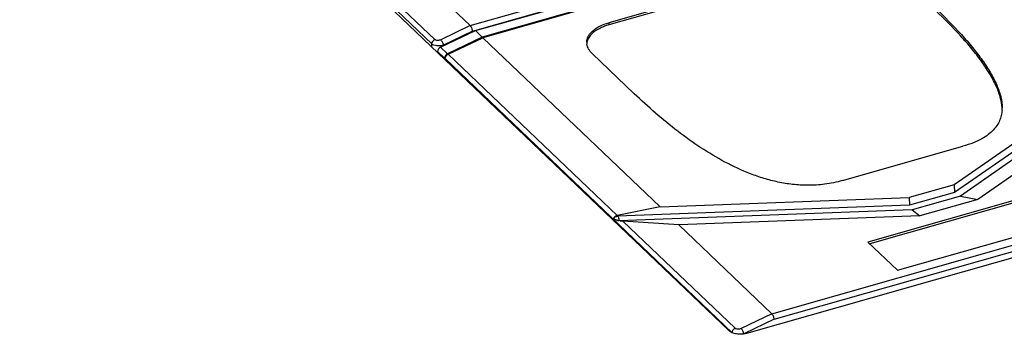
# Model space of a CAD drawing. Header units: millimetres. Extents: x 1117 to 38156, y -1945 to 7303.
# Tile 285 of 656: x 9600 to 9715, y 1407 to 1443. Entities that reach past the tile are written whole.
import ezdxf

# ---------------------------------------------------------------- set-up
doc = ezdxf.new("R2010")
doc.units = ezdxf.units.MM

msp = doc.modelspace()

# ---------------------------------------------------------------- linework, layer by layer
at = {"color": 7, "linetype": 'Continuous'}
for p, q in [((9682.666, 1407.465), (9600.447, 1485.882)), ((9611.502, 1482.055), (9652.677, 1442.784)), ((9648.586, 1441.169), (9608.151, 1479.734)), ((9648.229, 1440.66), (9607.795, 1479.225)), ((9652.677, 1442.784), (9704.171, 1457.412)), ((9652.958, 1442.146), (9704.366, 1456.75)), ((9653.284, 1442.205), (9704.779, 1456.833)), ((9705.573, 1456.075), (9654.079, 1441.447)), ((9705.64, 1456.012), (9654.146, 1441.383)), ((9694.932, 1450.3), (9668.749, 1442.862)), ((9694.936, 1450.555), (9668.753, 1443.117)), ((9668.753, 1443.117), (9668.749, 1442.862)), ((9649.252, 1440.291), (9653.284, 1442.205)), ((9652.677, 1442.784), (9649.268, 1441.147)), ((9652.958, 1442.146), (9649.592, 1440.53)), ((9653.284, 1442.205), (9654.079, 1441.447)), ((9654.079, 1441.447), (9650.057, 1439.523)), ((9650.13, 1439.466), (9654.146, 1441.383)), ((9654.146, 1441.383), (9674.691, 1421.788)), ((9648.221, 1440.316), (9648.229, 1440.66)), ((9648.891, 1439.779), (9648.888, 1439.68)), ((9649.701, 1439.006), (9648.891, 1439.779)), ((9650.057, 1439.523), (9649.252, 1440.291)), ((9649.59, 1440.451), (9649.592, 1440.53)), ((9649.701, 1439.006), (9649.7, 1438.906)), ((9649.773, 1438.957), (9649.769, 1438.84)), ((9683.046, 1407.223), (9649.773, 1438.957)), ((9669.722, 1420.781), (9650.13, 1439.466)), ((9666.829, 1439.55), (9671.708, 1434.896)), ((9729.194, 1437.588), (9708.848, 1423.461)), ((9726.185, 1436.417), (9708.801, 1424.347)), ((9729.957, 1437.237), (9709.521, 1423.048)), ((9728.368, 1434.334), (9711.554, 1422.66)), ((9695.844, 1424.841), (9709.808, 1428.808)), ((9743.183, 1423.751), (9684.707, 1407.138)), ((9687.655, 1409.424), (9739.149, 1424.052)), ((9719.74, 1423.657), (9698.794, 1417.706)), ((9708.801, 1424.347), (9703.597, 1422.868)), ((9708.801, 1424.347), (9708.848, 1423.461)), ((9674.691, 1421.788), (9703.597, 1422.868)), ((9687.936, 1408.786), (9739.343, 1423.39)), ((9719.737, 1423.402), (9698.999, 1417.511)), ((9703.597, 1422.868), (9703.611, 1421.973)), ((9708.848, 1423.461), (9703.611, 1421.973)), ((9709.521, 1423.048), (9703.913, 1421.455)), ((9711.554, 1422.66), (9704.833, 1420.751)), ((9709.521, 1423.048), (9711.554, 1422.66)), ((9674.691, 1421.788), (9669.722, 1420.781)), ((9703.611, 1421.973), (9669.779, 1420.709)), ((9703.913, 1421.455), (9669.932, 1420.185)), ((9703.913, 1421.455), (9704.833, 1420.751)), ((9669.176, 1420.452), (9669.299, 1420.401)), ((9669.3, 1420.334), (9669.299, 1420.401)), ((9704.833, 1420.751), (9676.874, 1419.706)), ((9702.209, 1414.449), (9723.156, 1420.399)), ((9676.874, 1419.706), (9670.392, 1420.142)), ((9683.403, 1407.732), (9670.392, 1420.142)), ((9676.874, 1419.706), (9687.655, 1409.424)), ((9698.794, 1417.706), (9702.209, 1414.449)), ((9687.655, 1409.424), (9684.085, 1407.71)), ((9687.936, 1408.786), (9684.409, 1407.092)), ((9684.408, 1407.076), (9684.409, 1407.092))]:
    msp.add_line(p, q, dxfattribs=at)
for centre, radius, start, end in [((9667.599, 1440.844), 1.406, 179.15755, 189.14897), ((9710.157, 1433.276), 4.197, 355.74244, 359.21659), ((9668.276, 1417.937), 2.669, 66.8616, 67.42994), ((9669.554, 1420.351), 0.256, 162.84179, 168.61464), ((9683.88, 1408.507), 1.51, 286.72323, 290.47752)]:
    msp.add_arc(centre, radius, start, end, dxfattribs=at)
for centre, major_axis, ratio, start_param, end_param in [((9649.327, 1439.902), (0.351, 0.356), 0.7291781, 1.1063662, 2.4797669), ((9650.138, 1439.13), (0.343, 0.364), 0.7412159, 1.0913166, 2.4647174), ((9669.845, 1420.346), (0.545, 0.019), 0.820406, 1.7702536, 2.918133), ((9669.707, 1420.478), (0.973, -0.281), 0.1964555, -1.1539696, -0.7344014)]:
    msp.add_ellipse(centre, major_axis=major_axis, ratio=ratio, start_param=start_param, end_param=end_param, dxfattribs=at)
for points, knots in [([(9714.346, 1433.218), (9714.327, 1433.656), (9714.162, 1434.567), (9713.643, 1435.913), (9712.893, 1437.291), (9711.944, 1438.7), (9710.822, 1440.136), (9709.076, 1442.139), (9707.629, 1443.593), (9706.616, 1444.559)], [0, 0, 0, 0, 0.0940655, 0.1965489, 0.3085494, 0.4300549, 0.5605698, 0.6994548, 1, 1, 1, 1]), ([(9706.619, 1444.814), (9707.657, 1443.824), (9709.136, 1442.337), (9710.915, 1440.284), (9712.051, 1438.814), (9713.002, 1437.374), (9713.741, 1435.965), (9714.232, 1434.59), (9714.36, 1433.662), (9714.353, 1433.218)], [0, 0, 0, 0, 0.3022352, 0.441562, 0.5722, 0.6934783, 0.8049052, 0.9065819, 1, 1, 1, 1]), ([(9666.193, 1440.864), (9666.195, 1440.981), (9666.229, 1441.219), (9666.368, 1441.562), (9666.591, 1441.89), (9667.012, 1442.316), (9667.732, 1442.771), (9668.392, 1443.014), (9668.753, 1443.117)], [0, 0, 0, 0, 0.0961115, 0.1963553, 0.304126, 0.4217273, 0.689573, 1, 1, 1, 1]), ([(9652.958, 1442.146), (9652.952, 1442.205), (9652.927, 1442.327), (9652.865, 1442.501), (9652.782, 1442.658), (9652.714, 1442.749), (9652.677, 1442.784)], [0, 0, 0, 0, 0.2505998, 0.5235821, 0.7841981, 1, 1, 1, 1]), ([(9668.749, 1442.862), (9668.579, 1442.814), (9668.252, 1442.707), (9667.722, 1442.484), (9667.194, 1442.186), (9666.715, 1441.791), (9666.374, 1441.35), (9666.247, 1441.021), (9666.216, 1440.859)], [0, 0, 0, 0, 0.1568484, 0.3054242, 0.5101932, 0.6925188, 0.8539892, 1, 1, 1, 1]), ([(9648.229, 1440.66), (9648.233, 1440.764), (9648.317, 1440.976), (9648.486, 1441.122), (9648.586, 1441.169)], [0, 0, 0, 0, 0.4849939, 1, 1, 1, 1]), ([(9649.268, 1441.147), (9649.21, 1441.119), (9649.085, 1441.077), (9648.895, 1441.059), (9648.722, 1441.083), (9648.622, 1441.135), (9648.586, 1441.169)], [0, 0, 0, 0, 0.2718055, 0.544675, 0.7932623, 1, 1, 1, 1]), ([(9649.592, 1440.53), (9649.58, 1440.586), (9649.543, 1440.703), (9649.467, 1440.871), (9649.376, 1441.023), (9649.305, 1441.112), (9649.268, 1441.147)], [0, 0, 0, 0, 0.2470786, 0.5201021, 0.7825361, 1, 1, 1, 1]), ([(9649.592, 1440.53), (9649.473, 1440.485), (9649.22, 1440.426), (9648.841, 1440.418), (9648.498, 1440.487), (9648.301, 1440.593), (9648.229, 1440.66)], [0, 0, 0, 0, 0.2681077, 0.5415485, 0.7924035, 1, 1, 1, 1]), ([(9666.829, 1439.55), (9666.668, 1439.703), (9666.396, 1440.027), (9666.242, 1440.427), (9666.211, 1440.62)], [0, 0, 0, 0, 0.5312932, 1, 1, 1, 1]), ([(9649.773, 1438.957), (9649.777, 1439.061), (9649.861, 1439.273), (9650.03, 1439.419), (9650.13, 1439.466)], [0, 0, 0, 0, 0.4849986, 1, 1, 1, 1]), ([(9695.844, 1424.841), (9695.163, 1424.648), (9693.838, 1424.374), (9691.891, 1424.25), (9690.079, 1424.356), (9688.369, 1424.639), (9686.74, 1425.062), (9684.666, 1425.782), (9682.193, 1426.933), (9679.391, 1428.614), (9675.813, 1431.177), (9673.314, 1433.364), (9671.708, 1434.896)], [0, 0, 0, 0, 0.0776675, 0.1478673, 0.21357, 0.2765192, 0.3377972, 0.3980841, 0.5173179, 0.6364095, 0.7563186, 1, 1, 1, 1]), ([(9714.342, 1432.964), (9714.327, 1432.764), (9714.267, 1432.362), (9714.074, 1431.773), (9713.765, 1431.201), (9713.324, 1430.651), (9712.73, 1430.126), (9711.957, 1429.632), (9710.97, 1429.173), (9710.223, 1428.926), (9709.808, 1428.808)], [0, 0, 0, 0, 0.0916235, 0.184417, 0.2814265, 0.3865782, 0.5046732, 0.6413638, 0.8034929, 1, 1, 1, 1]), ([(9669.31, 1420.426), (9669.351, 1420.51), (9669.492, 1420.653), (9669.682, 1420.705), (9669.779, 1420.709)], [0, 0, 0, 0, 0.4891427, 1, 1, 1, 1]), ([(9669.545, 1420.299), (9669.49, 1420.322), (9669.416, 1420.352), (9669.342, 1420.383), (9669.324, 1420.391)], [0, 0, 0, 0, 0.7530439, 1, 1, 1, 1]), ([(9669.932, 1420.185), (9669.904, 1420.184), (9669.855, 1420.185), (9669.798, 1420.191), (9669.766, 1420.207), (9669.74, 1420.218), (9669.693, 1420.237), (9669.625, 1420.266), (9669.572, 1420.288), (9669.545, 1420.299)], [0, 0, 0, 0, 0.2055556, 0.3623002, 0.4132291, 0.4651607, 0.5731961, 0.7864836, 1, 1, 1, 1]), ([(9669.932, 1420.185), (9669.949, 1420.203), (9669.97, 1420.247), (9669.971, 1420.318), (9669.957, 1420.385), (9669.924, 1420.475), (9669.866, 1420.585), (9669.809, 1420.668), (9669.779, 1420.709)], [0, 0, 0, 0, 0.1252151, 0.2413583, 0.3593302, 0.4808706, 0.734302, 1, 1, 1, 1]), ([(9687.936, 1408.786), (9687.93, 1408.845), (9687.905, 1408.966), (9687.842, 1409.141), (9687.76, 1409.298), (9687.691, 1409.389), (9687.655, 1409.424)], [0, 0, 0, 0, 0.2505998, 0.5235821, 0.7841981, 1, 1, 1, 1]), ([(9683.046, 1407.223), (9683.049, 1407.327), (9683.134, 1407.538), (9683.303, 1407.684), (9683.403, 1407.732)], [0, 0, 0, 0, 0.4849939, 1, 1, 1, 1]), ([(9684.085, 1407.71), (9684.027, 1407.682), (9683.902, 1407.64), (9683.712, 1407.621), (9683.539, 1407.646), (9683.439, 1407.698), (9683.403, 1407.732)], [0, 0, 0, 0, 0.2718051, 0.5446754, 0.7932641, 1, 1, 1, 1]), ([(9684.409, 1407.092), (9684.397, 1407.149), (9684.36, 1407.266), (9684.284, 1407.434), (9684.193, 1407.586), (9684.122, 1407.675), (9684.085, 1407.71)], [0, 0, 0, 0, 0.2470785, 0.5201021, 0.7825361, 1, 1, 1, 1]), ([(9684.707, 1407.138), (9684.526, 1407.087), (9684.144, 1407.03), (9683.578, 1407.059), (9683.067, 1407.193), (9682.774, 1407.361), (9682.666, 1407.465)], [0, 0, 0, 0, 0.2637253, 0.5369833, 0.7901622, 1, 1, 1, 1])]:
    msp.add_open_spline(points, degree=3, knots=knots, dxfattribs=at)

doc.saveas('drawing.dxf')
